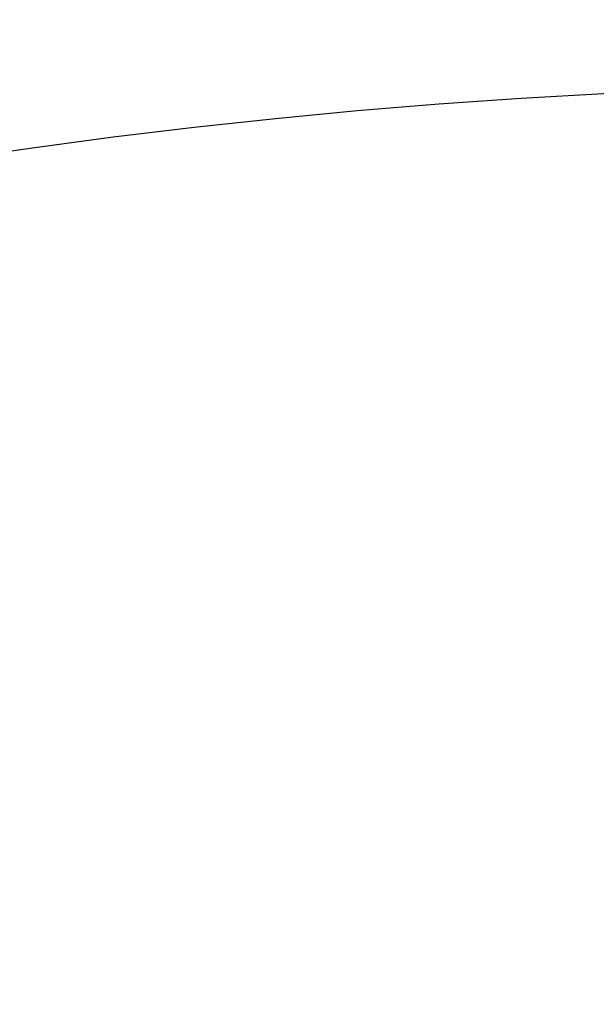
# Model space of a CAD drawing. Header units: millimetres. Extents: x 0 to 297, y 0 to 210.
# Tile 313 of 405: x 241.086 to 241.351, y 157.499 to 157.951. Entities that reach past the tile are written whole.
import ezdxf

# ---------------------------------------------------------------- set-up
doc = ezdxf.new("R2010")
doc.units = ezdxf.units.MM
doc.header["$LTSCALE"] = 16.335
doc.layers.get('0').update_dxf_attribs({"linetype": 'CONTINUOUS'})
doc.layers.add('AXES_REF', color=7, linetype='CONTINUOUS')

msp = doc.modelspace()

# ---------------------------------------------------------------- linework, layer by layer
at = {"color": 7, "linetype": 'Continuous'}
for radius in [4.84791, 4.8475, 4.81646]:
    msp.add_circle((241.50691, 154.95648), radius, dxfattribs=at)
msp.add_arc((241.50691, 154.95648), 4.8, 278.27713, 261.72287, dxfattribs=at)
at = {"layer": 'AXES_REF', "color": 9, "linetype": 'Continuous'}
msp.add_circle((241.50691, 154.95648), 2.96429, dxfattribs=at)
at = {"layer": 'AXES_REF', "color": 7, "linetype": 'Continuous'}
msp.add_arc((241.50691, 154.95648), 4.91, 113.08261, 66.91739, dxfattribs=at)
at = {"layer": 'AXES_REF', "color": 9, "linetype": 'Continuous'}
msp.add_arc((241.50691, 154.95648), 4.42226, 94.41181, 85.58819, dxfattribs=at)

doc.saveas('drawing.dxf')
